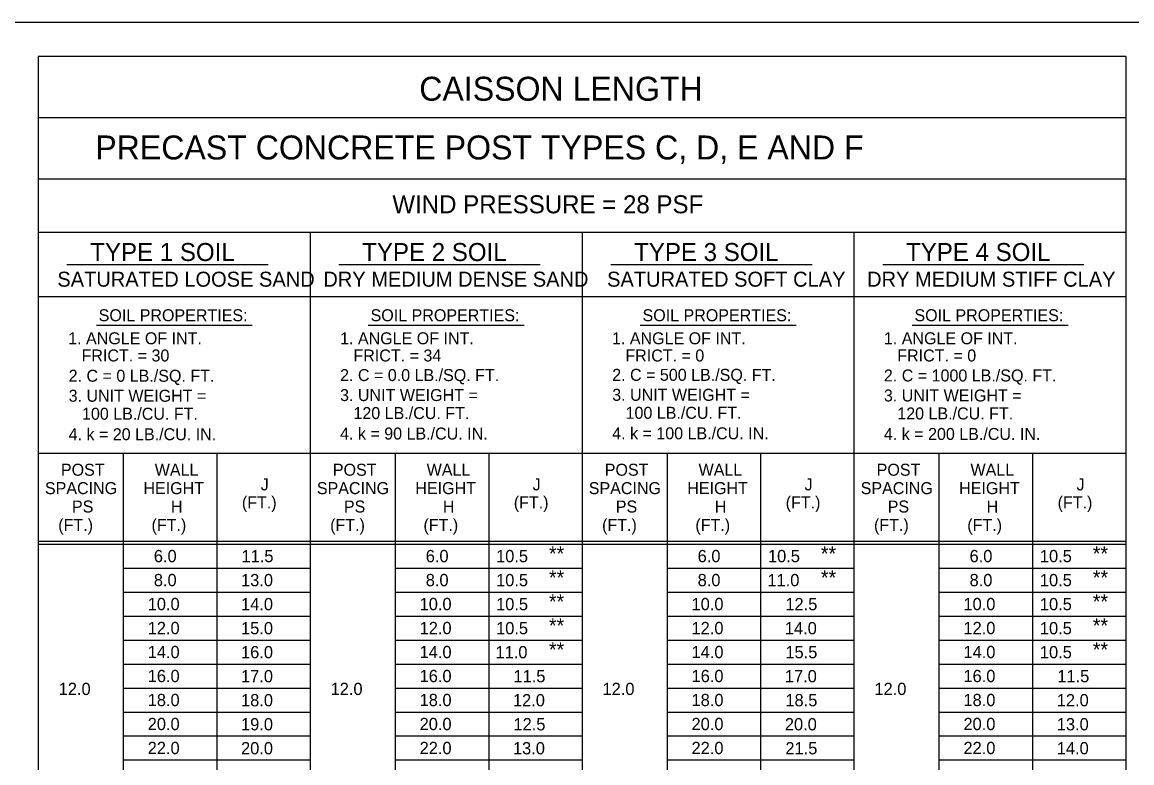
# Model space of a CAD drawing. Extents: x 3351 to 8430, y -3586 to 1457.
# Drawn here: x 4085.3 to 4362.8, y -3192.6 to -3007.3 of the extents above; entities that cross this region are included whole.
import ezdxf

# ---------------------------------------------------------------- set-up
doc = ezdxf.new("R2010")
doc.units = 0
doc.layers.add('1', color=7, linetype='Continuous')
doc.layers.add('2', color=7, linetype='Continuous')

msp = doc.modelspace()

# ---------------------------------------------------------------- linework, layer by layer
at = {"layer": '1'}
for p, q in [((4089.34, -3015.92), (4089.34, -3359.86)), ((4361.34, -3015.92), (4089.34, -3015.92)), ((4361.34, -3015.92), (4361.34, -3359.86)), ((4361.34, -3031.26), (4089.34, -3031.26)), ((4361.34, -3046.59), (4089.34, -3046.59)), ((4361.34, -3059.92), (4089.34, -3059.92)), ((4157.34, -3059.92), (4157.34, -3359.86)), ((4225.34, -3059.92), (4225.34, -3359.86)), ((4293.34, -3059.92), (4293.34, -3359.86)), ((4096.54, -3067.92), (4146.87, -3067.92)), ((4164.54, -3067.92), (4214.87, -3067.92)), ((4232.54, -3067.92), (4282.87, -3067.92)), ((4300.54, -3067.92), (4350.87, -3067.92)), ((4089.34, -3075.92), (4361.34, -3075.92)), ((4103.89, -3083.12), (4142.89, -3083.12)), ((4171.89, -3083.12), (4210.89, -3083.12)), ((4239.89, -3083.12), (4278.89, -3083.12)), ((4307.89, -3083.12), (4346.89, -3083.12)), ((4089.34, -3115.11), (4361.34, -3115.11)), ((4110.68, -3359.86), (4110.68, -3115.11)), ((4134.01, -3115.11), (4134.01, -3359.86)), ((4178.68, -3359.86), (4178.68, -3115.11)), ((4202.01, -3115.11), (4202.01, -3359.86)), ((4246.68, -3359.86), (4246.68, -3115.11)), ((4270.01, -3115.11), (4270.01, -3359.86)), ((4314.68, -3359.86), (4314.68, -3115.11)), ((4338.01, -3115.11), (4338.01, -3359.86)), ((4089.34, -3137.11), (4361.34, -3137.11)), ((4089.34, -3137.86), (4361.34, -3137.86)), ((4145.68, -3140.86), (4145.68, -3140.86)), ((4110.68, -3143.86), (4157.34, -3143.86)), ((4178.68, -3143.86), (4225.34, -3143.86)), ((4246.68, -3143.86), (4293.34, -3143.86)), ((4314.68, -3143.86), (4361.34, -3143.86)), ((4110.68, -3149.86), (4157.34, -3149.86)), ((4178.68, -3149.86), (4225.34, -3149.86)), ((4178.68, -3149.86), (4225.34, -3149.86)), ((4246.68, -3149.86), (4293.34, -3149.86)), ((4246.68, -3149.86), (4293.34, -3149.86)), ((4314.68, -3149.86), (4361.34, -3149.86)), ((4110.68, -3155.86), (4157.34, -3155.86)), ((4178.68, -3155.86), (4225.34, -3155.86)), ((4178.68, -3155.86), (4225.34, -3155.86)), ((4246.68, -3155.86), (4293.34, -3155.86)), ((4246.68, -3155.86), (4293.34, -3155.86)), ((4314.68, -3155.86), (4361.34, -3155.86)), ((4110.68, -3161.86), (4157.34, -3161.86)), ((4178.68, -3161.86), (4225.34, -3161.86)), ((4178.68, -3161.86), (4225.34, -3161.86)), ((4246.68, -3161.86), (4293.34, -3161.86)), ((4246.68, -3161.86), (4293.34, -3161.86)), ((4314.68, -3161.86), (4361.34, -3161.86)), ((4110.68, -3167.86), (4157.34, -3167.86)), ((4178.68, -3167.86), (4225.34, -3167.86)), ((4178.68, -3167.86), (4225.34, -3167.86)), ((4246.68, -3167.86), (4293.34, -3167.86)), ((4246.68, -3167.86), (4293.34, -3167.86)), ((4314.68, -3167.86), (4361.34, -3167.86)), ((4110.68, -3173.86), (4157.34, -3173.86)), ((4178.68, -3173.86), (4225.34, -3173.86)), ((4178.68, -3173.86), (4225.34, -3173.86)), ((4246.68, -3173.86), (4293.34, -3173.86)), ((4246.68, -3173.86), (4293.34, -3173.86)), ((4314.68, -3173.86), (4361.34, -3173.86)), ((4110.68, -3179.86), (4157.34, -3179.86)), ((4178.68, -3179.86), (4225.34, -3179.86)), ((4178.68, -3179.86), (4225.34, -3179.86)), ((4246.68, -3179.86), (4293.34, -3179.86)), ((4246.68, -3179.86), (4293.34, -3179.86)), ((4314.68, -3179.86), (4361.34, -3179.86)), ((4110.68, -3185.86), (4157.34, -3185.86)), ((4178.68, -3185.86), (4225.34, -3185.86)), ((4178.68, -3185.86), (4225.34, -3185.86)), ((4246.68, -3185.86), (4293.34, -3185.86)), ((4246.68, -3185.86), (4293.34, -3185.86)), ((4314.68, -3185.86), (4361.34, -3185.86)), ((4110.68, -3191.86), (4157.34, -3191.86)), ((4178.68, -3191.86), (4225.34, -3191.86)), ((4178.68, -3191.86), (4225.34, -3191.86)), ((4246.68, -3191.86), (4293.34, -3191.86)), ((4246.68, -3191.86), (4293.34, -3191.86)), ((4314.68, -3191.86), (4361.34, -3191.86))]:
    msp.add_line(p, q, dxfattribs=at)
at = {"layer": '2'}
msp.add_line((3801.34, -3007.31), (4587.34, -3007.31), dxfattribs=at)

# ---------------------------------------------------------------- texts
at = {"layer": '1'}
for s, height, p in [('CAISSON LENGTH', 6, (4184.64, -3026.96)), ('PRECAST CONCRETE POST TYPES C, D, E AND F', 6, (4103.62, -3041.65)), ('WIND PRESSURE = 28 PSF', 4.5, (4177.91, -3055.11)), ('TYPE 1 SOIL', 4.5, (4102.37, -3067.05)), ('TYPE 2 SOIL', 4.5, (4170.37, -3067.05)), ('TYPE 3 SOIL', 4.5, (4238.37, -3067.05)), ('TYPE 4 SOIL', 4.5, (4306.37, -3067.05)), ('SATURATED LOOSE SAND', 3.75, (4094.13, -3073.47)), ('DRY MEDIUM DENSE SAND', 3.75, (4160.65, -3073.47)), ('SATURATED SOFT CLAY', 3.75, (4231.61, -3073.47)), ('DRY MEDIUM STIFF CLAY', 3.75, (4296.63, -3073.47)), ('SOIL PROPERTIES:', 3, (4104.47, -3082.11)), ('SOIL PROPERTIES:', 3, (4172.47, -3082.11)), ('SOIL PROPERTIES:', 3, (4240.47, -3082.11)), ('SOIL PROPERTIES:', 3, (4308.47, -3082.11)), ('1. ANGLE OF INT.', 3, (4096.84, -3087.88)), ('1. ANGLE OF INT.', 3, (4164.84, -3087.88)), ('1. ANGLE OF INT.', 3, (4232.84, -3087.88)), ('1. ANGLE OF INT.', 3, (4300.84, -3087.88)), ('   FRICT. = 30', 3, (4096.84, -3092.18)), ('   FRICT. = 34', 3, (4164.84, -3092.18)), ('   FRICT. = 0', 3, (4232.84, -3092.18)), ('   FRICT. = 0', 3, (4300.84, -3092.18)), ('2. C = 0.0 LB./SQ. FT.', 3, (4164.84, -3097.08)), ('2. C = 500 LB./SQ. FT.', 3, (4232.89, -3097.02)), ('2. C = 0 LB./SQ. FT.', 3, (4096.96, -3097.25)), ('2. C = 1000 LB./SQ. FT.', 3, (4300.84, -3097.18)), ('3. UNIT WEIGHT =', 3, (4096.96, -3102.25)), ('3. UNIT WEIGHT =', 3, (4164.84, -3102.08)), ('3. UNIT WEIGHT =', 3, (4232.89, -3102.02)), ('3. UNIT WEIGHT =', 3, (4300.84, -3102.18)), ('   100 LB./CU. FT.', 3, (4096.96, -3106.75)), ('   120 LB./CU. FT.', 3, (4164.84, -3106.58)), ('   100 LB./CU. FT.', 3, (4232.89, -3106.52)), ('   120 LB./CU. FT.', 3, (4300.84, -3106.68)), ('4. k = 20 LB./CU. IN.', 3, (4096.96, -3111.88)), ('4. k = 90 LB./CU. IN.', 3, (4164.84, -3111.7)), ('4. k = 100 LB./CU. IN.', 3, (4232.89, -3111.65)), ('4. k = 200 LB./CU. IN.', 3, (4300.84, -3111.81)), ('POST', 3, (4095.03, -3120.76)), ('WALL', 3, (4118.49, -3120.76)), ('POST', 3, (4163.03, -3120.76)), ('WALL', 3, (4186.49, -3120.76)), ('POST', 3, (4231.03, -3120.76)), ('WALL', 3, (4254.49, -3120.76)), ('POST', 3, (4299.03, -3120.76)), ('WALL', 3, (4322.49, -3120.76)), ('J', 3, (4145, -3124.43)), ('J', 3, (4213, -3124.43)), ('J', 3, (4281, -3124.43)), ('J', 3, (4349, -3124.43)), ('SPACING', 3, (4091.03, -3125.36)), ('HEIGHT', 3, (4115.66, -3125.36)), ('SPACING', 3, (4159.03, -3125.36)), ('HEIGHT', 3, (4183.66, -3125.36)), ('SPACING', 3, (4227.03, -3125.36)), ('HEIGHT', 3, (4251.66, -3125.36)), ('SPACING', 3, (4295.03, -3125.36)), ('HEIGHT', 3, (4319.66, -3125.36)), ('PS', 3, (4097.79, -3129.96)), ('H', 3, (4122.54, -3129.96)), ('(FT.)', 3, (4140.28, -3128.93)), ('PS', 3, (4165.79, -3129.96)), ('H', 3, (4190.54, -3129.96)), ('(FT.)', 3, (4208.28, -3128.93)), ('PS', 3, (4233.79, -3129.96)), ('H', 3, (4258.54, -3129.96)), ('(FT.)', 3, (4276.28, -3128.93)), ('PS', 3, (4301.79, -3129.96)), ('H', 3, (4326.54, -3129.96)), ('(FT.)', 3, (4344.28, -3128.93)), ('(FT.)', 3, (4094.36, -3134.56)), ('(FT.)', 3, (4117.69, -3134.56)), ('(FT.)', 3, (4162.36, -3134.56)), ('(FT.)', 3, (4185.69, -3134.56)), ('(FT.)', 3, (4230.36, -3134.56)), ('(FT.)', 3, (4253.69, -3134.56)), ('(FT.)', 3, (4298.36, -3134.56)), ('(FT.)', 3, (4321.69, -3134.56)), ('**', 3.684, (4217.07, -3142.08)), ('**', 3.684, (4285.07, -3142.08)), ('**', 3.684, (4353.07, -3142.08)), ('6.0', 3.07, (4118.26, -3142.39)), ('11.5', 3.07, (4140.2, -3142.39)), ('6.0', 3.07, (4186.26, -3142.39)), ('10.5', 3.07, (4203.85, -3142.39)), ('6.0', 3.07, (4254.26, -3142.39)), ('10.5', 3.07, (4271.85, -3142.39)), ('6.0', 3.07, (4322.26, -3142.39)), ('10.5', 3.07, (4339.85, -3142.39)), ('8.0', 3.07, (4118.26, -3148.39)), ('13.0', 3.07, (4140.07, -3148.4)), ('8.0', 3.07, (4186.26, -3148.39)), ('10.5', 3.07, (4203.85, -3148.4)), ('**', 3.684, (4217.07, -3148.08)), ('8.0', 3.07, (4254.26, -3148.39)), ('11.0', 3.07, (4271.71, -3148.4)), ('**', 3.684, (4285.07, -3148.08)), ('8.0', 3.07, (4322.26, -3148.39)), ('10.5', 3.07, (4339.85, -3148.4)), ('**', 3.684, (4353.07, -3148.08)), ('10.0', 3.07, (4116.73, -3154.39)), ('14.0', 3.07, (4140.07, -3154.41)), ('10.0', 3.07, (4184.73, -3154.39)), ('10.5', 3.07, (4203.85, -3154.41)), ('**', 3.684, (4217.07, -3154.08)), ('10.0', 3.07, (4252.73, -3154.39)), ('12.5', 3.07, (4276.2, -3154.41)), ('10.0', 3.07, (4320.73, -3154.39)), ('10.5', 3.07, (4339.85, -3154.41)), ('**', 3.684, (4353.07, -3154.08)), ('12.0', 3.07, (4116.73, -3160.39)), ('15.0', 3.07, (4140.07, -3160.42)), ('12.0', 3.07, (4184.73, -3160.39)), ('10.5', 3.07, (4203.85, -3160.42)), ('**', 3.684, (4217.07, -3160.08)), ('12.0', 3.07, (4252.73, -3160.39)), ('14.0', 3.07, (4276.07, -3160.42)), ('12.0', 3.07, (4320.73, -3160.39)), ('10.5', 3.07, (4339.85, -3160.42)), ('**', 3.684, (4353.07, -3160.08)), ('14.0', 3.07, (4116.73, -3166.39)), ('16.0', 3.07, (4140.07, -3166.42)), ('14.0', 3.07, (4184.73, -3166.39)), ('11.0', 3.07, (4203.71, -3166.42)), ('**', 3.684, (4217.07, -3166.08)), ('14.0', 3.07, (4252.73, -3166.39)), ('15.5', 3.07, (4276.2, -3166.42)), ('14.0', 3.07, (4320.73, -3166.39)), ('10.5', 3.07, (4339.85, -3166.42)), ('**', 3.684, (4353.07, -3166.08)), ('16.0', 3.07, (4116.73, -3172.39)), ('17.0', 3.07, (4140.07, -3172.43)), ('16.0', 3.07, (4184.73, -3172.39)), ('11.5', 3.07, (4208.2, -3172.43)), ('16.0', 3.07, (4252.73, -3172.39)), ('17.0', 3.07, (4276.07, -3172.43)), ('16.0', 3.07, (4320.73, -3172.39)), ('11.5', 3.07, (4344.2, -3172.43)), ('12.0', 3.07, (4094.47, -3175.61)), ('12.0', 3.07, (4162.47, -3175.61)), ('12.0', 3.07, (4230.47, -3175.61)), ('12.0', 3.07, (4298.47, -3175.61)), ('18.0', 3.07, (4116.73, -3178.39)), ('18.0', 3.07, (4140.07, -3178.44)), ('18.0', 3.07, (4184.73, -3178.39)), ('12.0', 3.07, (4208.07, -3178.44)), ('18.0', 3.07, (4252.73, -3178.39)), ('18.5', 3.07, (4276.2, -3178.44)), ('18.0', 3.07, (4320.73, -3178.39)), ('12.0', 3.07, (4344.07, -3178.44)), ('20.0', 3.07, (4116.73, -3184.39)), ('19.0', 3.07, (4140.07, -3184.45)), ('20.0', 3.07, (4184.73, -3184.39)), ('12.5', 3.07, (4208.2, -3184.45)), ('20.0', 3.07, (4252.73, -3184.39)), ('20.0', 3.07, (4276.07, -3184.45)), ('20.0', 3.07, (4320.73, -3184.39)), ('13.0', 3.07, (4344.07, -3184.45)), ('22.0', 3.07, (4116.73, -3190.39)), ('20.0', 3.07, (4140.07, -3190.45)), ('22.0', 3.07, (4184.73, -3190.39)), ('13.0', 3.07, (4208.07, -3190.45)), ('22.0', 3.07, (4252.73, -3190.39)), ('21.5', 3.07, (4276.2, -3190.45)), ('22.0', 3.07, (4320.73, -3190.39)), ('14.0', 3.07, (4344.07, -3190.45))]:
    msp.add_text(s, height=height, dxfattribs=at).set_placement(p)

doc.saveas('drawing.dxf')
